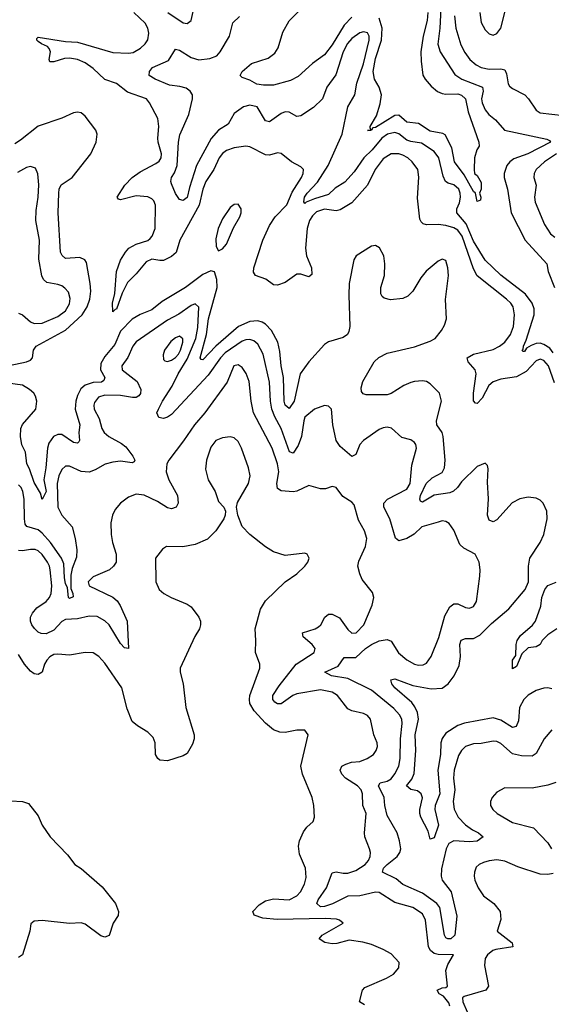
# Model space of a CAD drawing. Header units: inches. Extents: x 1552611 to 1694776, y 811966 to 917215.
# Tile 450 of 549: x 1653775 to 1656488, y 883797 to 888814. Entities that reach past the tile are written whole.
import ezdxf

# ---------------------------------------------------------------- set-up
doc = ezdxf.new("R2010")
doc.units = ezdxf.units.IN
doc.header["$MEASUREMENT"] = 0
doc.layers.add('B6858', color=7, linetype='Continuous')

msp = doc.modelspace()

# ---------------------------------------------------------------- linework, layer by layer
at = {"layer": 'B6858', "color": 5}
for points, elevation in [([(1654530.8, 888850.8), (1654610, 888796.9), (1654630, 888793.4), (1654650.6, 888809.4), (1654664.2, 888870)], 880), ([(1655470, 888825.9), (1655430, 888786.4), (1655370, 888685.6), (1655330, 888635.3), (1655269.4, 888590.6), (1655195.5, 888524.5), (1655156.7, 888503.2), (1655070, 888479.8), (1655019.3, 888479.3), (1654985.5, 888485.5), (1654950, 888505.1), (1654910, 888519.3), (1654900.9, 888530), (1654909.7, 888550), (1654958.4, 888590), (1655043.1, 888616.9), (1655076.6, 888643.4), (1655094, 888670), (1655117.6, 888750), (1655150, 888807.3), (1655221.2, 888878.8)], 840), ([(1655923.4, 888870), (1655919.1, 888770), (1655909.1, 888689.1), (1655920.9, 888650), (1655995.2, 888535.2), (1656030.5, 888510.5), (1656136.2, 888470), (1656140.4, 888450), (1656131.4, 888410), (1656134.5, 888390), (1656150, 888354.9), (1656168, 888330), (1656203.1, 888303.1), (1656247.8, 888250), (1656464.5, 888204.5), (1656478.2, 888198.2), (1656483.7, 888190), (1656368.1, 888130), (1656295.8, 888104.2), (1656275.8, 888090), (1656260.7, 888070), (1656247.2, 888030), (1656247, 888010), (1656263.8, 887950), (1656283.4, 887830), (1656354.5, 887690), (1656465.4, 887570), (1656471.2, 887530), (1656503.4, 887450)], 860), ([(1656122.1, 888850), (1656130, 888799.6), (1656150, 888762.1), (1656170, 888742.3), (1656190, 888735.4), (1656210, 888743.5), (1656230.4, 888770), (1656255.2, 888870)], 920), ([(1656502.9, 886962.9), (1656473.9, 887050), (1656450, 887077.7), (1656430, 887084.3), (1656410, 887076.1), (1656359.5, 887020.5), (1656310, 886993.7), (1656230, 886982.5), (1656190, 886968.4), (1656168.4, 886950), (1656134.2, 886885.8), (1656110, 886858.6), (1656100.5, 886860.5), (1656091.2, 886871.2), (1656090.3, 886910.3), (1656104.2, 887010), (1656099, 887030), (1656062.8, 887070), (1656058, 887090), (1656091.1, 887110), (1656190, 887133.9), (1656223.5, 887150), (1656250, 887171.1), (1656278.7, 887210), (1656294.2, 887250), (1656300.2, 887310), (1656293.2, 887350), (1656280.7, 887370), (1656259.3, 887390), (1656108.7, 887508.7), (1656090, 887544.2), (1656033.4, 887710), (1656010, 887741.7), (1655990, 887753.1), (1655950, 887764.6), (1655910, 887769.4), (1655850, 887767.6), (1655833.1, 887773.1), (1655822.9, 887782.9), (1655817.2, 887797.2), (1655804.3, 887904.3), (1655811.2, 888011.2), (1655807.1, 888050), (1655777.2, 888090), (1655755.1, 888110), (1655730, 888123.8), (1655709.3, 888130.7), (1655670, 888130.6), (1655630, 888104.5), (1655588.6, 888050), (1655549.7, 887970.3), (1655470, 887880.2), (1655410, 887844.3), (1655390, 887839.2), (1655330, 887848.6), (1655290, 887834.1), (1655270, 887815), (1655254.1, 887790), (1655241.7, 887750), (1655233.8, 887650), (1655239, 887610), (1655263.3, 887550), (1655265.3, 887514.8), (1655250, 887503.9), (1655210, 887516.5), (1655190, 887517.6), (1655130, 887475.1), (1655090, 887460.5), (1655070, 887462.9), (1655030.8, 887490.8), (1654978.4, 887510), (1654968, 887528), (1654970.6, 887550), (1655016.1, 887690), (1655050, 887764.3), (1655078.2, 887810), (1655138.4, 887870), (1655164.9, 887935.1), (1655213.4, 888010), (1655221.8, 888030), (1655223.5, 888050), (1655210, 888064.7), (1655161.6, 888090), (1655110, 888132.1), (1655090, 888135.1), (1655050, 888123.9), (1655030, 888124.3), (1654950, 888166.3), (1654930, 888169.2), (1654870, 888160.8), (1654830, 888147.3), (1654810, 888131.9), (1654793.3, 888110), (1654765.2, 888050), (1654725, 887990), (1654710, 887950), (1654691.6, 887868.4), (1654592.2, 887690), (1654573.2, 887626.8), (1654550, 887606.9), (1654510, 887587.5), (1654490, 887586.3), (1654450, 887593.8), (1654420.3, 887579.7), (1654370, 887518.2), (1654325.4, 887474.6), (1654298.9, 887421.1), (1654270, 887338), (1654262.9, 887337.1), (1654250, 887324.5), (1654248.8, 887368.8), (1654261.2, 887418.8), (1654269.9, 887529.9), (1654290, 887587.6), (1654314.6, 887630), (1654331.9, 887650), (1654369, 887670), (1654430, 887688.1), (1654441.9, 887698.1), (1654452, 887710), (1654467.1, 887750), (1654468.2, 887868.2), (1654460.2, 887890), (1654450, 887901.1), (1654430, 887911.3), (1654370, 887915.7), (1654290, 887895.6), (1654278.9, 887898.9), (1654272.6, 887910), (1654312.2, 887970), (1654350, 888008.9), (1654390, 888037.7), (1654470, 888080.2), (1654486.3, 888093.6), (1654496.8, 888110), (1654499.8, 888130), (1654481.4, 888190), (1654479.6, 888210), (1654485.2, 888270), (1654480.3, 888310), (1654438.2, 888390), (1654423.1, 888410), (1654324.9, 888444.9), (1654270, 888487.7), (1654210, 888509.4), (1654150, 888564.1), (1654110, 888593.9), (1654070, 888611.4), (1654030, 888616.9), (1654004.2, 888615.7), (1653950, 888598.7), (1653930, 888599.7), (1653925.6, 888610), (1653933.2, 888650), (1653926.7, 888666.7), (1653917.3, 888677.3), (1653886.8, 888690), (1653870, 888702.8), (1653862.4, 888710), (1653862.9, 888717.1), (1653870, 888724.4), (1654010, 888702.3), (1654070, 888698.7), (1654250, 888647), (1654330, 888642.5), (1654353.8, 888646.2), (1654392.3, 888667.7), (1654415.4, 888690), (1654429.1, 888710.9), (1654435, 888745), (1654429.9, 888770), (1654415.7, 888795.7), (1654358.2, 888850)], 880), ([(1656496.5, 887116.5), (1656480, 887140), (1656450, 887159.3), (1656430, 887164.7), (1656410, 887163.5), (1656385.5, 887154.5), (1656360.7, 887139.3), (1656350, 887123.5), (1656342.3, 887122.3), (1656339.6, 887130), (1656344.4, 887135.6), (1656345, 887150), (1656359, 887181), (1656399.9, 887310), (1656399.8, 887339.8), (1656390, 887368.9), (1656355.1, 887415.1), (1656230, 887511.8), (1656149.2, 887589.2), (1656090, 887685.7), (1656053.6, 887773.6), (1656005.9, 887830), (1656005.3, 887850), (1656018.7, 887881.3), (1656024.4, 887910), (1656023, 887930), (1656015.4, 887950), (1655990, 887972.9), (1655960.6, 887980.6), (1655948.4, 887988.4), (1655935.9, 888015.9), (1655913.2, 888110), (1655890, 888141.8), (1655824.7, 888184.7), (1655770, 888193.1), (1655750, 888200.6), (1655710, 888232.5), (1655690, 888238.5), (1655651.3, 888230), (1655623.1, 888210), (1655573.7, 888150), (1655530.9, 888109.1), (1655481.2, 888038.8), (1655433.4, 887986.6), (1655385.6, 887954.4), (1655350, 887923.4), (1655278.8, 887901.2), (1655236.4, 887883.6), (1655230, 887876.9), (1655225.5, 887885.5), (1655229, 887910), (1655242, 887930), (1655294.1, 887985.9), (1655348.8, 888071.2), (1655420.6, 888230), (1655449.1, 888370), (1655484.4, 888430), (1655494.7, 888490), (1655530, 888588), (1655558.5, 888710), (1655558.2, 888730), (1655550, 888747.4), (1655530, 888752.1), (1655510, 888746.4), (1655470, 888718.5), (1655447.5, 888692.5), (1655425.6, 888650), (1655387.9, 888532.1), (1655341.7, 888470), (1655320.1, 888410), (1655274.1, 888365.9), (1655210, 888323.4), (1655190, 888321.2), (1655150, 888342.8), (1655130, 888344.8), (1655110, 888335.5), (1655050, 888293.1), (1655030, 888297.7), (1654987.4, 888370), (1654950, 888377.8), (1654917.3, 888370), (1654870, 888336.5), (1654838.3, 888281.7), (1654788.9, 888250), (1654752.1, 888207.9), (1654677.4, 888070), (1654641.4, 887958.6), (1654630, 887907.8), (1654610, 887891.6), (1654590, 887897.6), (1654570, 887928), (1654550, 887978), (1654546.6, 887990), (1654550.8, 888010), (1654565.8, 888034.2), (1654578.1, 888070), (1654585, 888190), (1654593.3, 888226.7), (1654638.8, 888330), (1654656.5, 888410), (1654656.5, 888430), (1654645.7, 888450), (1654624.2, 888464.3), (1654593.3, 888473.3), (1654540.3, 888480.3), (1654466, 888510), (1654436, 888530), (1654437, 888550), (1654453.6, 888570), (1654534.2, 888605.8), (1654570, 888663.1), (1654590, 888657.5), (1654650, 888621.5), (1654690, 888608.8), (1654745, 888615.1), (1654782, 888630), (1654798.2, 888650), (1654845.1, 888730), (1654862.9, 888797.1), (1654896.9, 888830)], 860), ([(1655857.3, 888850), (1655853.7, 888810), (1655834.2, 888730), (1655822.4, 888650), (1655822.9, 888602.9), (1655831.4, 888531.4), (1655843.9, 888510), (1655874.5, 888474.5), (1655907.7, 888447.7), (1655930, 888437.1), (1655950, 888433.6), (1656010, 888436), (1656030, 888429.5), (1656050.1, 888410), (1656063.4, 888343.4), (1656117.7, 888190), (1656118.9, 888170), (1656107.7, 888150), (1656096.3, 888110), (1656093.4, 888050), (1656094.8, 888030), (1656110, 888019.1), (1656130, 887984.7), (1656130.2, 887949.8), (1656120.5, 887930), (1656127.3, 887910), (1656126, 887894), (1656110, 887887.6), (1656100.7, 887930), (1656090, 887938.7), (1656042.5, 888022.5), (1655992.8, 888090), (1655979.9, 888159.9), (1655946.2, 888226.2), (1655933.6, 888233.6), (1655870, 888245.4), (1655810, 888284.4), (1655750, 888291.3), (1655710, 888327.7), (1655690, 888325.9), (1655590, 888264.3), (1655577.4, 888262.6), (1655570, 888249.9), (1655549.7, 888249.7), (1655569, 888251), (1655562.6, 888262.6), (1655564.2, 888270), (1655596.3, 888323.7), (1655615, 888385), (1655620.8, 888430), (1655609.9, 888469.9), (1655585.2, 888510), (1655578.1, 888550), (1655590, 888615.5), (1655621.2, 888710), (1655625.1, 888770), (1655610, 888820.6)], 840), ([(1655992.9, 888832.9), (1656001.1, 888770), (1656026.1, 888686.1), (1656046, 888646), (1656072, 888610), (1656103.4, 888583.4), (1656130, 888569.6), (1656170, 888561.6), (1656230, 888562.4), (1656250, 888557.3), (1656258.5, 888538.5), (1656267.2, 888487.2), (1656274.6, 888474.6), (1656290, 888462.2), (1656352.8, 888430), (1656371.3, 888410), (1656410, 888351.8), (1656430, 888338.8), (1656550, 888325.7)], 880), ([(1653690, 887044.2), (1653809.9, 887070.1), (1653830, 887079.7), (1653840.8, 887090), (1653845.2, 887130), (1653859.1, 887150), (1654010, 887232.1), (1654095.1, 887310), (1654119.9, 887350), (1654132.9, 887390), (1654138.5, 887430), (1654135.8, 887470), (1654117.2, 887577.2), (1654108.3, 887590), (1654081.7, 887601.8), (1654010, 887596.8), (1653991.7, 887611.7), (1653983.6, 887630), (1653971.8, 887830), (1653975, 887930), (1653977.5, 887950), (1653987.5, 887972.5), (1654043.5, 888010), (1654138.2, 888130), (1654166.2, 888190), (1654170.6, 888230), (1654164.1, 888250), (1654110, 888322), (1654090, 888339.2), (1654070, 888342.4), (1654050, 888338.8), (1653990, 888312.2), (1653870, 888271.7), (1653780.3, 888199.7), (1653750, 888181.6)], 920), ([(1656514.3, 888130), (1656452.6, 888090), (1656411, 888050), (1656399.3, 888030), (1656398.8, 888010), (1656411, 887970), (1656402.2, 887910), (1656404.4, 887884.4), (1656453, 887770), (1656483.3, 887723.3), (1656505.4, 887705.5)], 880), ([(1653770, 887318.9), (1653790, 887310.3), (1653830, 887273.5), (1653850, 887265.4), (1653890, 887267.9), (1653970, 887300.6), (1654009.9, 887330), (1654030, 887366.7), (1654033.9, 887393.9), (1654025.3, 887425.3), (1654006.4, 887446.4), (1653990, 887457.7), (1653970, 887464), (1653914.5, 887474.5), (1653896.9, 887490), (1653889, 887509), (1653873.5, 887593.5), (1653876.1, 887690), (1653858.6, 887790), (1653858.8, 887841.2), (1653869.9, 887910), (1653872.6, 887972.6), (1653868.7, 888028.7), (1653856.8, 888056.8), (1653830, 888065.7), (1653810, 888060.9), (1653765, 888035)], 940), ([(1656490, 885404.4), (1656470, 885408.7), (1656450, 885408.6), (1656410, 885395.8), (1656370, 885371.6), (1656347.3, 885350), (1656325, 885310), (1656319.2, 885240.8), (1656308.1, 885211.9), (1656290, 885208), (1656230, 885245.6), (1656190, 885257), (1656044.9, 885230), (1656010, 885218.4), (1655950, 885178.7), (1655930, 885151.2), (1655923.7, 885130), (1655921.4, 885070), (1655908, 884990), (1655919.1, 884870), (1655895.4, 884810), (1655892.6, 884790), (1655912.2, 884710), (1655890, 884645.1), (1655870, 884638), (1655859.6, 884679.6), (1655822.4, 884750), (1655817.2, 884770), (1655817.3, 884790), (1655829.8, 884849.8), (1655824.1, 884870), (1655804.6, 884884.6), (1655770, 884892.3), (1655749, 884910), (1655775.6, 884944.4), (1655787.3, 884972.7), (1655796.5, 885090), (1655792.5, 885170), (1655809.5, 885250), (1655804.3, 885284.3), (1655791.9, 885311.9), (1655775.1, 885335.1), (1655688.4, 885410), (1655674.2, 885430), (1655668.9, 885451.1), (1655690, 885455.2), (1655781, 885421), (1655875, 885405), (1655930, 885407.8), (1655961.8, 885430), (1655992.4, 885470), (1656017.1, 885522.9), (1656023.7, 885570), (1656020.2, 885630), (1656027.4, 885652.6), (1656050, 885660.2), (1656090, 885661.5), (1656122.5, 885677.5), (1656182.8, 885737.2), (1656270, 885811.9), (1656354.3, 885910), (1656370.4, 885950.4), (1656370.5, 886030), (1656378.4, 886070), (1656430, 886149.2), (1656449.3, 886190.7), (1656466.5, 886270), (1656464, 886310), (1656446, 886350), (1656430, 886365.5), (1656410, 886375.3), (1656370, 886381.1), (1656327, 886373), (1656287.3, 886352.7), (1656210, 886265.1), (1656190, 886256), (1656170, 886264.2), (1656161.5, 886290), (1656166.9, 886373.1), (1656162.1, 886457.9), (1656165.2, 886525.2), (1656162, 886542), (1656150, 886554.7), (1656110, 886536.8), (1656030, 886459.9), (1656008.1, 886430), (1655987.7, 886412.3), (1655970, 886403.2), (1655889.1, 886390.9), (1655830, 886355), (1655820.9, 886360.9), (1655816.2, 886370), (1655819.9, 886390), (1655848.8, 886451.2), (1655879.8, 886480.2), (1655930, 886506.7), (1655943.2, 886530), (1655946, 886570), (1655935.9, 886690), (1655930.4, 886710.4), (1655904.1, 886750), (1655901.6, 886770), (1655927.5, 886870), (1655916.8, 886910), (1655870, 886958.4), (1655850, 886969.9), (1655830, 886973.5), (1655790, 886970.6), (1655770, 886964.5), (1655735.9, 886950), (1655670.7, 886909.3), (1655650, 886903), (1655542.8, 886902.8), (1655527.4, 886907.4), (1655519.8, 886919.8), (1655517.2, 886937.2), (1655525.5, 886970), (1655584.6, 887070), (1655607.7, 887092.3), (1655650, 887114), (1655790, 887146.9), (1655870, 887175.8), (1655894.9, 887190), (1655927.6, 887230), (1655943.3, 887256.7), (1655953.5, 887290), (1655947.9, 887387.9), (1655962.8, 887510), (1655959.9, 887550), (1655950, 887586.4), (1655930, 887593.9), (1655910, 887583.9), (1655848.3, 887531.7), (1655821.2, 887498.9), (1655781.5, 887430), (1655755.8, 887404.2), (1655730, 887393.2), (1655667.1, 887387.1), (1655634.9, 887394.9), (1655624.1, 887404.1), (1655617.5, 887417.5), (1655617.5, 887450), (1655635.7, 887510), (1655638.6, 887570), (1655633, 887610), (1655610.5, 887650.5), (1655590, 887662.4), (1655570, 887660.3), (1655491.7, 887610), (1655480.2, 887590), (1655456.6, 887470), (1655454, 887410), (1655459.1, 887250), (1655455, 887225), (1655447.5, 887210), (1655425.7, 887194.3), (1655350, 887171.8), (1655330, 887159.2), (1655251.3, 887070), (1655206.7, 887010), (1655175.1, 886870), (1655150, 886832.3), (1655130, 886849.8), (1655125.4, 886870), (1655120.5, 886990), (1655108.9, 887050), (1655103.3, 887123.3), (1655091.7, 887170), (1655059.9, 887230), (1655030, 887262.1), (1655013, 887273), (1654990, 887279.9), (1654950, 887275.7), (1654892.2, 887250), (1654776.9, 887150), (1654710, 887080.6), (1654701.9, 887081.9), (1654695.6, 887090), (1654728.6, 887210), (1654739, 887290), (1654782.8, 887450), (1654781.4, 887490), (1654769.8, 887529.8), (1654750, 887534.2), (1654710, 887515), (1654622, 887450), (1654502.1, 887377.9), (1654450, 887335.9), (1654390, 887311), (1654350, 887288.1), (1654290, 887226.4), (1654261, 887159), (1654210, 887097.7), (1654190, 887062.2), (1654187.4, 887030), (1654209.5, 886990), (1654204.7, 886975.3), (1654192.5, 886967.5), (1654150, 886964.9), (1654110, 886951.8), (1654087.3, 886932.7), (1654070, 886899.5), (1654061.4, 886870), (1654057.8, 886830), (1654082.1, 886750), (1654077.4, 886710), (1654080.2, 886670), (1654076.7, 886663.3), (1654070, 886656.8), (1654050, 886659), (1653990, 886699.9), (1653970, 886700.1), (1653948.8, 886690), (1653924.2, 886655.8), (1653917.2, 886630), (1653908.8, 886531.2), (1653898, 886470), (1653910, 886409.3), (1653890, 886369.4), (1653882.1, 886402.1), (1653850, 886455.8), (1653826, 886526), (1653811.7, 886550), (1653804.9, 886610), (1653787.3, 886647.3), (1653779.7, 886690), (1653781.7, 886730), (1653789.6, 886750.4), (1653858.1, 886830), (1653863.4, 886870), (1653855.9, 886895.9), (1653848.1, 886910), (1653826.2, 886930), (1653790, 886951.7), (1653650.1, 886969.9)], 920), ([(1656490, 885195.1), (1656451.3, 885150), (1656410, 885074.5), (1656390, 885061), (1656336.1, 885063.9), (1656290, 885074.1), (1656230, 885125.6), (1656210, 885135.4), (1656190, 885137.3), (1656130, 885126), (1656090, 885123.7), (1656049.2, 885110), (1656029.6, 885090.4), (1656014.7, 885065.3), (1655991.8, 884990), (1655988.5, 884950), (1655996.1, 884890), (1655986.6, 884830), (1655991.1, 884791.1), (1656012.8, 884750), (1656050, 884711.5), (1656085.5, 884685.5), (1656116.5, 884670), (1656139.5, 884650), (1656110, 884628.4), (1656070, 884625), (1655990, 884629.4), (1655964.4, 884615.6), (1655951.5, 884588.5), (1655927.8, 884487.8), (1655924.9, 884450), (1655931.3, 884430), (1655977.4, 884370), (1656005.4, 884245.4), (1655996.1, 884150), (1655975.2, 884130), (1655959.6, 884130), (1655950, 884135.1), (1655943.2, 884150), (1655919, 884290), (1655903.8, 884310), (1655830, 884363.4), (1655730, 884406.8), (1655696, 884436), (1655626.4, 884470), (1655631.2, 884490), (1655649.3, 884510), (1655701.2, 884550), (1655715, 884570), (1655720.2, 884590), (1655713.7, 884630), (1655700.5, 884670), (1655650, 884759.7), (1655637.8, 884810), (1655635.6, 884850), (1655605.6, 884910), (1655614.9, 884925.1), (1655650, 884934.2), (1655670, 884946.6), (1655690, 884971.8), (1655710.4, 885010), (1655716.3, 885050), (1655717.8, 885150), (1655727.4, 885227.4), (1655724.3, 885250), (1655712.7, 885272.7), (1655684.7, 885304.7), (1655570, 885397.2), (1655450, 885456.7), (1655366.3, 885470), (1655332, 885490), (1655400, 885520), (1655430, 885564.2), (1655490, 885563.5), (1655539.5, 885610), (1655570, 885629.6), (1655610, 885648.4), (1655650, 885655.3), (1655670, 885647.9), (1655708.4, 885588.4), (1655750, 885552.2), (1655790, 885530.2), (1655810, 885524.5), (1655833.6, 885526.4), (1655850, 885536), (1655874.2, 885570), (1655914.5, 885665.5), (1655943.6, 885776.4), (1655970, 885821.8), (1655990, 885836.9), (1656010, 885837.2), (1656050, 885819.6), (1656070, 885816), (1656090, 885823.7), (1656106.6, 885850), (1656122.4, 885977.6), (1656124.1, 886010), (1656119.3, 886050), (1656098.3, 886090), (1656041.6, 886121.6), (1656020.6, 886140.6), (1655990, 886212.7), (1655967, 886247), (1655950, 886257.6), (1655930, 886259.7), (1655910, 886254.3), (1655826.4, 886230), (1655787.5, 886192.5), (1655750, 886169.7), (1655710, 886158), (1655691.9, 886171.9), (1655663.1, 886270), (1655632.4, 886330), (1655632.6, 886350), (1655651.1, 886370), (1655750, 886422.3), (1655768.1, 886450), (1655776.1, 886543.9), (1655799.7, 886630), (1655796.9, 886650), (1655790, 886659.6), (1655770, 886672.6), (1655724.6, 886684.6), (1655672.9, 886732.9), (1655650, 886736.9), (1655630, 886734.7), (1655610, 886726), (1655530, 886669.7), (1655511, 886649), (1655490, 886598), (1655470, 886588), (1655410, 886639.8), (1655390.7, 886670), (1655372.3, 886750), (1655366.4, 886830), (1655350, 886844.1), (1655330, 886847.3), (1655278.7, 886830), (1655230.9, 886789.1), (1655224.3, 886770), (1655213.3, 886690), (1655196.4, 886643.6), (1655170, 886604.5), (1655151.7, 886611.7), (1655109.2, 886730), (1655077.6, 886790), (1655062.1, 886830), (1655054.7, 886870), (1655050, 886966.6), (1655017.7, 887110), (1654990, 887160.2), (1654970, 887177.4), (1654950, 887184.2), (1654930, 887182.9), (1654910, 887175), (1654823.8, 887116.2), (1654799.6, 887090), (1654737.5, 887002.5), (1654550, 886802), (1654530, 886788.3), (1654510, 886781.6), (1654486, 886786), (1654474.5, 886810), (1654483.5, 886830), (1654503.4, 886870), (1654552.7, 886947.3), (1654583.6, 887010), (1654630, 887084.3), (1654674.6, 887190), (1654684.9, 887244.9), (1654689.8, 887349.8), (1654670, 887366), (1654650, 887357.4), (1654587, 887313), (1654530, 887283.2), (1654370, 887172.4), (1654352.6, 887150), (1654326.8, 887093.2), (1654296.5, 887050), (1654298.5, 887030), (1654375.1, 886970), (1654392.9, 886930), (1654391.4, 886908.6), (1654383, 886897), (1654370, 886889), (1654350.9, 886889.1), (1654290, 886899.7), (1654210, 886901.4), (1654178.2, 886890), (1654157.4, 886862.6), (1654153.1, 886850), (1654155.5, 886830), (1654181.8, 886781.8), (1654195.1, 886730), (1654206.2, 886710), (1654231, 886690), (1654295.1, 886655.1), (1654316.6, 886636.6), (1654353.1, 886590), (1654363.6, 886570), (1654359.7, 886560.3), (1654350, 886555.4), (1654290, 886564.9), (1654250, 886560.1), (1654211.6, 886548.4), (1654160.3, 886519.7), (1654130, 886509), (1654090, 886512.2), (1654030, 886539.3), (1654010, 886539.7), (1653990, 886522), (1653975.9, 886490), (1653967.3, 886450), (1653970.8, 886330), (1653990.8, 886290), (1654043.9, 886230), (1654059.3, 886170), (1654067.3, 886112.7), (1654064.8, 886075.2), (1654042.9, 886017.1), (1654035.7, 885984.3), (1654035.8, 885915.8), (1654046.7, 885890), (1654047.7, 885872.3), (1654030, 885865.3), (1654024.7, 885870), (1654019.8, 885919.8), (1654010, 885940.7), (1654004.6, 885970), (1654001.2, 886041.2), (1653988.4, 886070), (1653932.5, 886150), (1653890, 886197.8), (1653870, 886214.5), (1653811.5, 886231.5), (1653803.9, 886243.9), (1653799.5, 886270), (1653798.1, 886370), (1653792.1, 886410), (1653783.1, 886430), (1653770, 886443.8)], 940), ([(1655970, 883787.1), (1655964.4, 883804.4), (1655937.8, 883837.8), (1655916, 883850), (1655905.2, 883870), (1655930, 883880.7), (1655950, 883882.8), (1655957.2, 883890), (1655949.8, 883970), (1655959.3, 884000.7), (1655989, 884050), (1655910, 884050.7), (1655890, 884056.4), (1655871, 884071), (1655860.4, 884090), (1655846.2, 884226.2), (1655830, 884258), (1655780.5, 884290), (1655690, 884315), (1655610, 884366.3), (1655590, 884368.1), (1655510.9, 884349.1), (1655450, 884347.5), (1655370.6, 884309.4), (1655330, 884295.4), (1655310, 884294.3), (1655290.5, 884310), (1655298.4, 884330), (1655340.7, 884390), (1655370, 884466.5), (1655390, 884472.2), (1655425.3, 884465.3), (1655450, 884466), (1655490, 884478.7), (1655537.9, 884510), (1655555.3, 884530), (1655564.2, 884550), (1655565.8, 884570), (1655560.8, 884590), (1655536.5, 884650), (1655534.5, 884670), (1655543.5, 884770), (1655526.3, 884810), (1655524.8, 884870), (1655517, 884890), (1655498.5, 884910), (1655437.7, 884950), (1655418.3, 884970), (1655411.2, 884990), (1655419.6, 885010), (1655438.8, 885021.2), (1655469, 885030), (1655510, 885034.2), (1655547.6, 885050), (1655579.6, 885070), (1655594.7, 885090), (1655600.4, 885110), (1655598.3, 885130), (1655581.3, 885170), (1655565.1, 885250), (1655550, 885267.8), (1655530, 885278.2), (1655470, 885292.1), (1655450, 885301.7), (1655396.4, 885370), (1655370, 885387.3), (1655310, 885398.7), (1655190, 885378.6), (1655168.9, 885371.1), (1655110, 885328.5), (1655090, 885327.9), (1655076.6, 885336.6), (1655066.4, 885350), (1655067.7, 885370), (1655099.7, 885420.3), (1655186, 885530), (1655278.5, 885590), (1655282.4, 885610), (1655267.1, 885630), (1655220.9, 885670), (1655218.9, 885690), (1655282.9, 885710), (1655300, 885720), (1655312.5, 885730), (1655332.2, 885770), (1655350, 885784.2), (1655370, 885785.2), (1655406.6, 885766.6), (1655450, 885706.9), (1655470, 885688.4), (1655492.4, 885690), (1655530.8, 885730), (1655573.2, 885830), (1655582.8, 885870), (1655575.7, 885895.7), (1655521.9, 885961.9), (1655509.9, 885989.9), (1655501.1, 886030), (1655505.3, 886054.7), (1655540.2, 886130), (1655547.2, 886170), (1655534.5, 886210), (1655504.4, 886264.4), (1655481.1, 886341.1), (1655470, 886355.8), (1655424.7, 886384.7), (1655390, 886429.5), (1655370, 886434.5), (1655336.1, 886423.9), (1655310, 886423.6), (1655250, 886440.7), (1655190, 886412), (1655170, 886407.9), (1655110, 886414), (1655090, 886424.7), (1655086.8, 886450), (1655097.8, 886510), (1655090.3, 886550), (1655064.2, 886630), (1654968.7, 886810), (1654955.8, 886870), (1654946, 886970), (1654931.2, 887011.2), (1654910, 887041.5), (1654890, 887055.3), (1654868.7, 887050), (1654833.2, 886966.8), (1654720.7, 886810), (1654667.2, 886750), (1654611.5, 886668.5), (1654535.6, 886570), (1654526.7, 886550), (1654523.2, 886510), (1654536.1, 886470), (1654580.9, 886390), (1654584.4, 886350), (1654573, 886330), (1654550, 886322), (1654530, 886327.4), (1654478.4, 886358.4), (1654410, 886390.6), (1654370, 886396.4), (1654330, 886380.4), (1654290.3, 886350), (1654262.7, 886317.3), (1654248.7, 886290), (1654240.3, 886250), (1654242.3, 886190), (1654248.9, 886150), (1654267.2, 886090), (1654268.2, 886050), (1654254.9, 886030), (1654233, 886010), (1654150, 885974.8), (1654125.4, 885950), (1654130, 885929.4), (1654250, 885871.1), (1654272.3, 885852.3), (1654288.5, 885828.5), (1654323.9, 885750), (1654330, 885609.2), (1654310, 885613.6), (1654290, 885634.7), (1654231.2, 885731.2), (1654210, 885750.6), (1654170, 885772.2), (1654130, 885773.8), (1654070, 885761.2), (1654010, 885757.2), (1653990, 885748.1), (1653950, 885704.1), (1653910, 885685), (1653885.7, 885685.7), (1653870, 885693.4), (1653851.5, 885711.5), (1653837.9, 885730), (1653830.4, 885750), (1653831.3, 885770), (1653840.1, 885790), (1653863.8, 885816.3), (1653910, 885850.1), (1653927.5, 885870), (1653936.6, 885890), (1653939.7, 885930), (1653930.7, 886010.7), (1653927.7, 886030), (1653918, 886050), (1653890, 886088.2), (1653870, 886107.2), (1653854.3, 886114.3), (1653830, 886114.9), (1653790, 886106.8), (1653770, 886108.9)], 960), ([(1655535.2, 883795.2), (1655509.6, 883810), (1655525.1, 883870), (1655537, 883883), (1655647.2, 883930), (1655682.8, 883950), (1655710, 883983.1), (1655710.5, 884010), (1655670, 884053.7), (1655630, 884076.9), (1655570, 884102.2), (1655526.5, 884113.5), (1655456.9, 884123.1), (1655392.7, 884107.3), (1655370, 884106), (1655332.8, 884112.8), (1655302.7, 884130), (1655318, 884150), (1655426, 884210), (1655406.2, 884226.2), (1655391, 884231), (1655334.1, 884234.1), (1655088.5, 884228.5), (1655016, 884236), (1654971.2, 884251.2), (1654965.7, 884270), (1654996.7, 884303.3), (1655030, 884323.8), (1655070, 884334.4), (1655149.9, 884330.1), (1655189.7, 884350), (1655207.2, 884370), (1655228.6, 884410), (1655236.5, 884443.5), (1655233.8, 884490), (1655202.9, 884562.9), (1655197, 884603), (1655203.1, 884630), (1655224, 884676), (1655240.9, 884699.1), (1655272.1, 884727.9), (1655279.7, 884750), (1655275.9, 884810), (1655268.1, 884850), (1655218.5, 884970), (1655209.7, 885010), (1655247.3, 885170), (1655230, 885193.3), (1655190, 885194), (1655130, 885181.3), (1655103.3, 885183.3), (1655070, 885194.7), (1655030, 885229.7), (1654971.8, 885291.8), (1654949.9, 885329.9), (1654947.3, 885350), (1654950, 885370.5), (1655000.4, 885510), (1655000.4, 885530), (1654977.8, 885590), (1654980.9, 885650), (1654976.4, 885710), (1655003.5, 885810), (1655030, 885852.7), (1655129.5, 885950), (1655189.6, 885990.4), (1655229.3, 886030), (1655245.2, 886050), (1655252, 886070), (1655242, 886090), (1655230, 886096), (1655130, 886084), (1655070, 886102.3), (1655030, 886127.2), (1654949.7, 886190), (1654910.7, 886230.7), (1654887.8, 886290), (1654881.6, 886330), (1654887, 886353), (1654942.2, 886450), (1654950.8, 886490), (1654943.1, 886530), (1654907.1, 886630), (1654890, 886664.5), (1654870, 886682.9), (1654850, 886688), (1654810, 886682.4), (1654776.4, 886670), (1654750, 886636.2), (1654728.4, 886570), (1654723.9, 886523.9), (1654736.5, 886470), (1654773.1, 886410), (1654790, 886359.1), (1654817.3, 886330), (1654826, 886310), (1654824.4, 886290), (1654816.4, 886270), (1654775.6, 886210), (1654732.9, 886167.2), (1654670, 886139.8), (1654608.6, 886128.6), (1654524.7, 886130), (1654503.7, 886116.3), (1654467.6, 886070), (1654470.4, 885950), (1654486.4, 885910), (1654510.6, 885890), (1654548, 885870), (1654630, 885835.3), (1654650, 885822.6), (1654690, 885770.4), (1654697.4, 885750), (1654698.7, 885730), (1654692.2, 885710), (1654669.1, 885670.9), (1654593.7, 885510), (1654593.4, 885490), (1654608.9, 885430), (1654623.9, 885310), (1654665.8, 885170), (1654665, 885150), (1654656.7, 885123.3), (1654630, 885075.1), (1654610, 885063.7), (1654530, 885038), (1654490, 885040.5), (1654479.6, 885050), (1654467.8, 885070), (1654467.2, 885130), (1654455.9, 885155.9), (1654430, 885183.5), (1654376.1, 885216.1), (1654350, 885237.2), (1654323.3, 885303.3), (1654297.2, 885410), (1654210, 885535.6), (1654179.6, 885570), (1654150, 885588.2), (1654110, 885589.7), (1654030, 885575.4), (1653970, 885581.7), (1653950, 885579.7), (1653930, 885568.2), (1653914.3, 885550), (1653902.8, 885530), (1653890.2, 885489.8), (1653870, 885476.9), (1653850, 885481), (1653830, 885493.7), (1653799.7, 885530), (1653770, 885579)], 980), ([(1656516.3, 885710), (1656470, 885679.9), (1656441.5, 885650), (1656430, 885631.1), (1656410, 885617.6), (1656370, 885613.6), (1656337.6, 885582.4), (1656310, 885517.4), (1656290, 885506.3), (1656289.9, 885550), (1656305.9, 885574.1), (1656307.6, 885630), (1656312.7, 885650), (1656330, 885676.2), (1656391.3, 885728.7), (1656406.4, 885750), (1656434.3, 885825.7), (1656439.9, 885870), (1656454.8, 885910), (1656470, 885930.1), (1656511.6, 885948.4)], 880), ([(1656510, 884926.9), (1656470, 884913.3), (1656390, 884899.1), (1656250, 884900.5), (1656210, 884878.4), (1656184.9, 884850), (1656176.4, 884830), (1656177.6, 884810), (1656188.7, 884790), (1656212, 884770), (1656290, 884723.2), (1656395.9, 884695.9), (1656470, 884619.5), (1656489, 884590)], 960), ([(1653730, 884833), (1653790.7, 884830.7), (1653821, 884821), (1653870, 884758), (1653890.8, 884710), (1653930.7, 884650), (1654019, 884559), (1654056.3, 884510), (1654090, 884488.9), (1654196.3, 884396.3), (1654264.4, 884310), (1654280.3, 884270), (1654278.4, 884250), (1654252.4, 884210), (1654231.9, 884148.1), (1654210, 884139.6), (1654190, 884146.3), (1654110, 884206), (1654090, 884212.7), (1654030.4, 884209.6), (1653890, 884223.5), (1653850, 884220.9), (1653832.8, 884207.2), (1653826.8, 884170), (1653790.2, 884049.8), (1653770, 884035.1)], 980), ([(1656496.7, 884463.3), (1656470, 884457.7), (1656430, 884459.4), (1656317.4, 884497.4), (1656250, 884526.4), (1656210, 884533.2), (1656170, 884528.7), (1656140.9, 884519.1), (1656119.1, 884510), (1656104.9, 884495.1), (1656094.9, 884470), (1656094, 884450), (1656096.9, 884430), (1656113.6, 884390), (1656142.3, 884350), (1656193.7, 884310), (1656226.7, 884270), (1656230.6, 884230), (1656210.6, 884170), (1656288.5, 884110), (1656290.7, 884090), (1656203.8, 884076.2), (1656188.8, 884071.2), (1656161.8, 884050), (1656149.3, 884030), (1656145.8, 883994.2), (1656167.6, 883890), (1656152.7, 883870), (1656042.6, 883837.4), (1656034.9, 883830), (1656035.6, 883810), (1656058.9, 883758.9)], 960)]:
    msp.add_lwpolyline(points, dxfattribs=dict(at, elevation=elevation))
for points, elevation in [([(1654890, 887873.6), (1654870, 887871.3), (1654850, 887856.3), (1654810, 887798.9), (1654788.3, 887750), (1654776.9, 887696.9), (1654777.8, 887657.7), (1654790, 887635.5), (1654810, 887645.7), (1654830.5, 887670), (1654866.7, 887753.3), (1654898.5, 887810), (1654905.1, 887830), (1654904.7, 887850)], 920), ([(1654590, 887201), (1654570, 887193.1), (1654546, 887174), (1654513.6, 887130), (1654506.9, 887106.9), (1654510, 887082), (1654515.6, 887075.6), (1654530, 887072.3), (1654550, 887079.5), (1654570, 887091.8), (1654585.9, 887110), (1654595.6, 887130), (1654607.4, 887170), (1654608, 887188)], 960)]:
    msp.add_lwpolyline(points, close=True, dxfattribs=dict(at, elevation=elevation))

doc.saveas('drawing.dxf')
